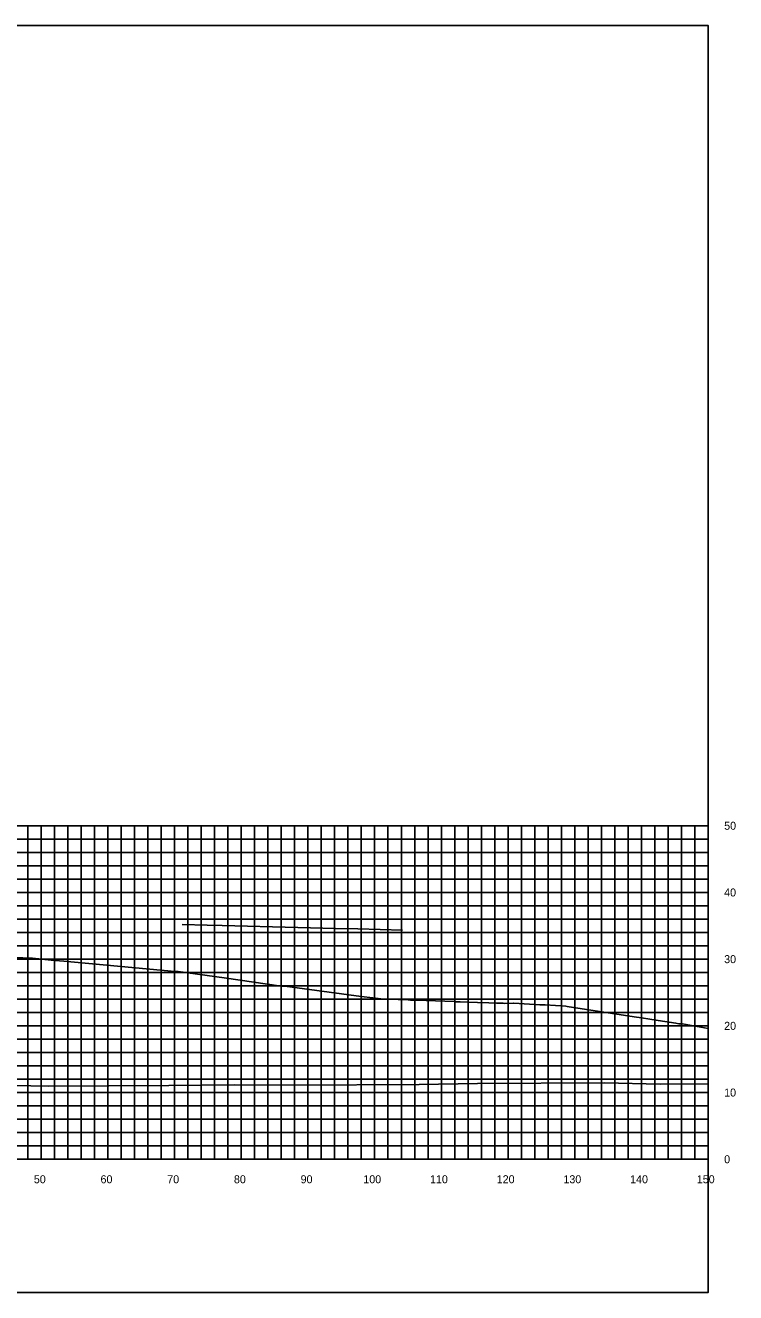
# Model space of a CAD drawing. Extents: x 1800880 to 1818864, y 245271 to 250560.
# Drawn here: x 1817272.8 to 1817379.3, y 249693.1 to 249883.1 of the extents above; entities that cross this region are included whole.
import ezdxf

# ---------------------------------------------------------------- set-up
doc = ezdxf.new("R2010")
doc.units = 0
for name, color, linetype in [('33', 7, 'Continuous'), ('CL-CNST', 7, 'Continuous'), ('DESIGN - DRAINAGE - Bridges', 7, 'Continuous'), ('Level 37', 7, 'Continuous'), ('Level 46', 7, 'Continuous'), ('Level 62', 7, 'Continuous')]:
    doc.layers.add(name, color=color, linetype=linetype)

msp = doc.modelspace()

# ---------------------------------------------------------------- linework, layer by layer
at = {"layer": 'CL-CNST'}
msp.add_lwpolyline([(1817270.18, 249743.42), (1817273.58, 249743.29), (1817273.68, 249743.29), (1817273.84, 249743.27), (1817276.64, 249743.01), (1817278.58, 249742.83), (1817295.22, 249741.27), (1817295.4, 249741.27), (1817295.72, 249741.27), (1817302.62, 249740.34), (1817311.12, 249739.09), (1817311.43, 249739.08), (1817311.68, 249739.08), (1817323.16, 249737.53), (1817324.89, 249737.32), (1817326.1, 249737.17), (1817326.33, 249737.16), (1817326.59, 249737.15), (1817326.74, 249737.14), (1817326.84, 249737.14), (1817326.91, 249737.14), (1817326.96, 249737.13), (1817327, 249737.13), (1817327.03, 249737.13), (1817327.05, 249737.13), (1817327.07, 249737.13), (1817327.09, 249737.13), (1817327.11, 249737.13), (1817327.12, 249737.13), (1817327.13, 249737.13), (1817327.14, 249737.13), (1817327.15, 249737.13), (1817327.16, 249737.13), (1817327.17, 249737.13), (1817327.17, 249737.13), (1817330.2, 249737.02), (1817330.53, 249737.01), (1817330.95, 249736.99), (1817331.49, 249736.97), (1817337.09, 249736.77), (1817337.11, 249736.77), (1817337.14, 249736.77), (1817337.2, 249736.76), (1817337.73, 249736.76), (1817337.99, 249736.75), (1817340.57, 249736.65), (1817342.27, 249736.59), (1817343.43, 249736.56), (1817344.04, 249736.54), (1817344.42, 249736.52), (1817344.68, 249736.51), (1817345.99, 249736.52), (1817346.04, 249736.52), (1817349.94, 249736.3), (1817350.32, 249736.28), (1817350.72, 249736.28), (1817353.83, 249736.08), (1817354.04, 249736.05), (1817364.05, 249734.49), (1817365.17, 249734.32), (1817367.69, 249733.94), (1817370.34, 249733.53), (1817370.78, 249733.45), (1817371.29, 249733.45), (1817371.31, 249733.45), (1817375.16, 249732.72)], dxfattribs=at)
at = {"layer": 'DESIGN - DRAINAGE - Bridges'}
for p, q in [((1817375.16, 249713.14), (1817375.16, 249763.14)), ((1817375.22, 249763.14), (1817375.16, 249763.14)), ((1817375.22, 249753.14), (1817375.16, 249753.14)), ((1817375.22, 249743.14), (1817375.16, 249743.14)), ((1817375.22, 249733.14), (1817375.16, 249733.14)), ((1817375.22, 249723.14), (1817375.16, 249723.14)), ((1817075.16, 249713.14), (1817375.16, 249713.14)), ((1817275.16, 249713.08), (1817275.16, 249713.14)), ((1817285.16, 249713.08), (1817285.16, 249713.14)), ((1817295.16, 249713.08), (1817295.16, 249713.14)), ((1817305.16, 249713.08), (1817305.16, 249713.14)), ((1817315.16, 249713.08), (1817315.16, 249713.14)), ((1817325.16, 249713.08), (1817325.16, 249713.14)), ((1817335.16, 249713.08), (1817335.16, 249713.14)), ((1817345.16, 249713.08), (1817345.16, 249713.14)), ((1817355.16, 249713.08), (1817355.16, 249713.14)), ((1817365.16, 249713.08), (1817365.16, 249713.14)), ((1817375.16, 249713.08), (1817375.16, 249713.14)), ((1817375.22, 249713.14), (1817375.16, 249713.14))]:
    msp.add_line(p, q, dxfattribs=at)
at = {"layer": 'Level 37'}
msp.add_lwpolyline([(1817075.16, 249693.14), (1817375.16, 249693.14), (1817375.16, 249883.14), (1817075.16, 249883.14)], close=True, dxfattribs=at)
at = {"layer": 'Level 46'}
for p, q in [((1817075.16, 249763.14), (1817375.16, 249763.14)), ((1817273.16, 249713.14), (1817273.16, 249763.14)), ((1817275.16, 249713.14), (1817275.16, 249763.14)), ((1817277.16, 249713.14), (1817277.16, 249763.14)), ((1817279.16, 249713.14), (1817279.16, 249763.14)), ((1817281.16, 249713.14), (1817281.16, 249763.14)), ((1817283.16, 249713.14), (1817283.16, 249763.14)), ((1817285.16, 249713.14), (1817285.16, 249763.14)), ((1817287.16, 249713.14), (1817287.16, 249763.14)), ((1817289.16, 249713.14), (1817289.16, 249763.14)), ((1817291.16, 249713.14), (1817291.16, 249763.14)), ((1817293.16, 249713.14), (1817293.16, 249763.14)), ((1817295.16, 249713.14), (1817295.16, 249763.14)), ((1817297.16, 249713.14), (1817297.16, 249763.14)), ((1817299.16, 249713.14), (1817299.16, 249763.14)), ((1817301.16, 249713.14), (1817301.16, 249763.14)), ((1817303.16, 249713.14), (1817303.16, 249763.14)), ((1817305.16, 249713.14), (1817305.16, 249763.14)), ((1817307.16, 249713.14), (1817307.16, 249763.14)), ((1817309.16, 249713.14), (1817309.16, 249763.14)), ((1817311.16, 249713.14), (1817311.16, 249763.14)), ((1817313.16, 249713.14), (1817313.16, 249763.14)), ((1817315.16, 249713.14), (1817315.16, 249763.14)), ((1817317.16, 249713.14), (1817317.16, 249763.14)), ((1817319.16, 249713.14), (1817319.16, 249763.14)), ((1817321.16, 249713.14), (1817321.16, 249763.14)), ((1817323.16, 249713.14), (1817323.16, 249763.14)), ((1817325.16, 249713.14), (1817325.16, 249763.14)), ((1817327.16, 249713.14), (1817327.16, 249763.14)), ((1817329.16, 249713.14), (1817329.16, 249763.14)), ((1817331.16, 249713.14), (1817331.16, 249763.14)), ((1817333.16, 249713.14), (1817333.16, 249763.14)), ((1817335.16, 249713.14), (1817335.16, 249763.14)), ((1817337.16, 249713.14), (1817337.16, 249763.14)), ((1817339.16, 249713.14), (1817339.16, 249763.14)), ((1817341.16, 249713.14), (1817341.16, 249763.14)), ((1817343.16, 249713.14), (1817343.16, 249763.14)), ((1817345.16, 249713.14), (1817345.16, 249763.14)), ((1817347.16, 249713.14), (1817347.16, 249763.14)), ((1817349.16, 249713.14), (1817349.16, 249763.14)), ((1817351.16, 249713.14), (1817351.16, 249763.14)), ((1817353.16, 249713.14), (1817353.16, 249763.14)), ((1817355.16, 249713.14), (1817355.16, 249763.14)), ((1817357.16, 249713.14), (1817357.16, 249763.14)), ((1817359.16, 249713.14), (1817359.16, 249763.14)), ((1817361.16, 249713.14), (1817361.16, 249763.14)), ((1817363.16, 249713.14), (1817363.16, 249763.14)), ((1817365.16, 249713.14), (1817365.16, 249763.14)), ((1817367.16, 249713.14), (1817367.16, 249763.14)), ((1817369.16, 249713.14), (1817369.16, 249763.14)), ((1817371.16, 249713.14), (1817371.16, 249763.14)), ((1817373.16, 249713.14), (1817373.16, 249763.14)), ((1817375.16, 249713.14), (1817375.16, 249763.14)), ((1817075.16, 249761.14), (1817375.16, 249761.14)), ((1817075.16, 249759.14), (1817375.16, 249759.14)), ((1817075.16, 249757.14), (1817375.16, 249757.14)), ((1817075.16, 249755.14), (1817375.16, 249755.14)), ((1817075.16, 249753.14), (1817375.16, 249753.14)), ((1817075.16, 249751.14), (1817375.16, 249751.14)), ((1817075.16, 249749.14), (1817375.16, 249749.14)), ((1817075.16, 249747.14), (1817375.16, 249747.14)), ((1817075.16, 249745.14), (1817375.16, 249745.14)), ((1817075.16, 249743.14), (1817375.16, 249743.14)), ((1817075.16, 249741.14), (1817375.16, 249741.14)), ((1817075.16, 249739.14), (1817375.16, 249739.14)), ((1817075.16, 249737.14), (1817375.16, 249737.14)), ((1817075.16, 249735.14), (1817375.16, 249735.14)), ((1817075.16, 249733.14), (1817375.16, 249733.14)), ((1817075.16, 249731.14), (1817375.16, 249731.14)), ((1817075.16, 249729.14), (1817375.16, 249729.14)), ((1817075.16, 249727.14), (1817375.16, 249727.14)), ((1817075.16, 249725.14), (1817375.16, 249725.14)), ((1817075.16, 249723.14), (1817375.16, 249723.14)), ((1817075.16, 249721.14), (1817375.16, 249721.14)), ((1817075.16, 249719.14), (1817375.16, 249719.14)), ((1817075.16, 249717.14), (1817375.16, 249717.14)), ((1817075.16, 249715.14), (1817375.16, 249715.14)), ((1817075.16, 249713.14), (1817375.16, 249713.14))]:
    msp.add_line(p, q, dxfattribs=at)
at = {"layer": 'Level 62'}
for points in [[(1817296.29, 249748.32), (1817300.05, 249748.22), (1817302.3, 249748.17), (1817313.64, 249747.89), (1817319.27, 249747.75), (1817322.63, 249747.66), (1817329.31, 249747.5)], [(1817075.16, 249724.75), (1817082.04, 249724.7), (1817086.17, 249724.68), (1817109.8, 249724.46), (1817117.14, 249724.45), (1817137.56, 249724.32), (1817147.51, 249724.32), (1817165.31, 249724.19), (1817177.42, 249724.21), (1817193.07, 249724.1), (1817206.99, 249724.15), (1817220.82, 249724.1), (1817236.3, 249724.18), (1817248.58, 249724.19), (1817265.39, 249724.28), (1817276.33, 249724.09), (1817294.31, 249724.2), (1817304.09, 249724.3), (1817313.1, 249724.24), (1817331.84, 249724.36), (1817340.56, 249724.51), (1817359.6, 249724.62), (1817367.99, 249724.39), (1817375.16, 249724.44)]]:
    msp.add_lwpolyline(points, dxfattribs=at)

# ---------------------------------------------------------------- texts
for s, p in [('50', (1817274.06, 249709.54)), ('60', (1817284.06, 249709.54)), ('70', (1817294.06, 249709.54)), ('80', (1817304.06, 249709.54)), ('90', (1817314.06, 249709.54)), ('100', (1817323.46, 249709.54)), ('110', (1817333.46, 249709.54)), ('120', (1817343.46, 249709.54)), ('130', (1817353.46, 249709.54)), ('140', (1817363.46, 249709.54)), ('150', (1817373.46, 249709.54))]:
    msp.add_text(s, height=1.2).set_placement(p)
at = {"layer": '33'}
for s, p in [('50', (1817377.56, 249762.54)), ('40', (1817377.56, 249752.54)), ('30', (1817377.56, 249742.54)), ('20', (1817377.56, 249732.54)), ('10', (1817377.56, 249722.54)), ('0', (1817377.56, 249712.54))]:
    msp.add_text(s, height=1.2, dxfattribs=at).set_placement(p)

doc.saveas('drawing.dxf')
